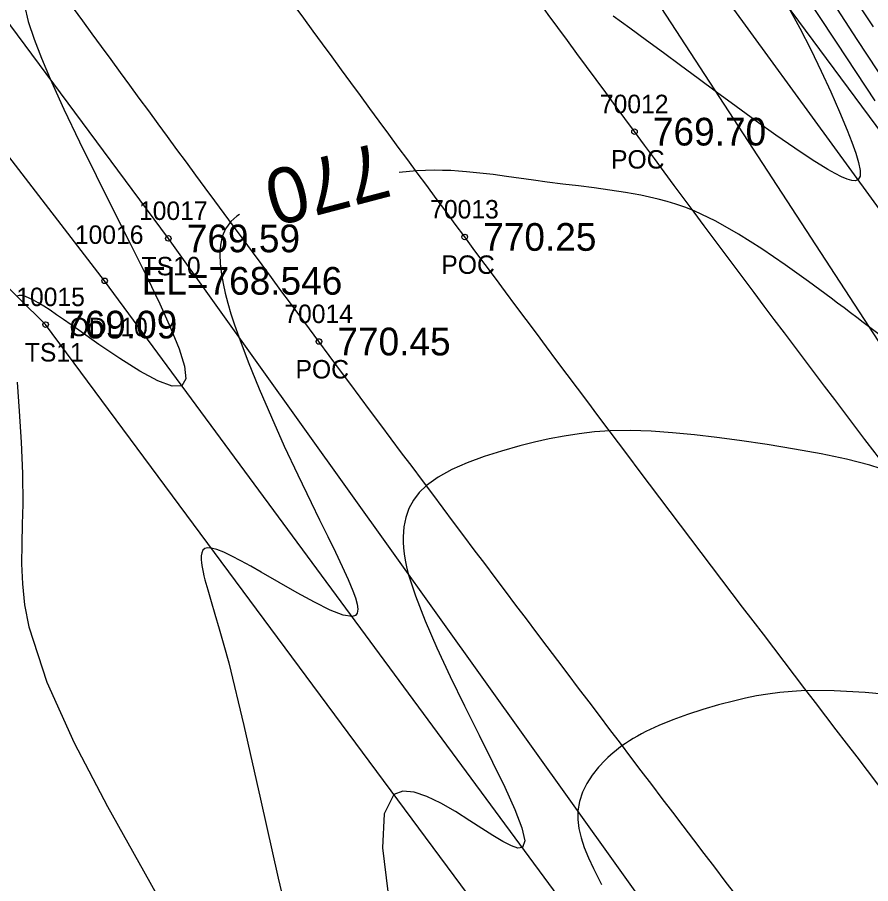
# Model space of a CAD drawing. Extents: x 1376587 to 1378239, y 1000335 to 1003031.
# Drawn here: x 1378071.24 to 1378117.47, y 1000446.97 to 1000493.88 of the extents above; entities that cross this region are included whole.
import ezdxf

# ---------------------------------------------------------------- set-up
doc = ezdxf.new("R2010")
doc.units = 0
for name, color, linetype in [('RD_DTM_BkLn1', 7, 'Continuous'), ('RD_DTM_BkLn2', 7, 'Continuous'), ('RD_DTM_BkLn_txCode', 7, 'Continuous'), ('RD_DTM_Major1', 7, 'Continuous'), ('RD_DTM_Major1_Lbl', 7, 'Continuous'), ('RD_DTM_Minor1', 7, 'Continuous'), ('RD_EX_H2O', 7, 'Continuous'), ('RD_EX_H2O_txCode', 7, 'Continuous'), ('RD_EX_Road', 7, 'Continuous'), ('RD_EX_Road_txCode', 7, 'Continuous'), ('RD_EX_TX_H2O_ELEV', 7, 'Continuous'), ('RD_EX_TX_Misc_ELEV', 7, 'Continuous'), ('RD_EX_TX_Road_ELEV', 7, 'Continuous'), ('RD_HC_Survey_ELEV', 7, 'Continuous'), ('RD_HC_Survey_txCode', 7, 'Continuous'), ('RD_SMD_Locator', 7, 'Continuous')]:
    doc.layers.add(name, color=color, linetype=linetype)

msp = doc.modelspace()

# ---------------------------------------------------------------- linework, layer by layer
at = {"layer": 'RD_DTM_BkLn1'}
msp.add_spline([(1378169.212, 1000387.103), (1378131.506, 1000434.744), (1378095.477, 1000481.988), (1378063.033, 1000526.867), (1378030.177, 1000574.233), (1377998.011, 1000622.539), (1377965.721, 1000673.201), (1377936, 1000721.493), (1377904.113, 1000773.429), (1377890.868, 1000795.129)], degree=3, dxfattribs=at)
at = {"layer": 'RD_DTM_BkLn2'}
for points in [[(1378190.398, 1000393.443), (1378169.827, 1000419.586), (1378140.073, 1000457.945), (1378106.638, 1000503.045), (1378080.309, 1000536.837), (1378054.858, 1000574.217), (1378031.288, 1000609.189), (1378023.609, 1000623.494), (1378023.602, 1000635.418), (1378048.247, 1000654.107), (1378063.88, 1000653.985)], [(1378152.795, 1000376.442), (1378153.623, 1000378.891), (1378133.341, 1000407.77), (1378106.208, 1000444.47), (1378079.422, 1000481.908), (1378052.603, 1000518.078), (1378027.38, 1000556.138), (1377999.887, 1000593.901), (1377975.443, 1000634.683), (1377966.188, 1000647.973)], [(1378152.458, 1000376.254), (1378150.255, 1000376.168), (1378128.245, 1000403.35), (1378101.014, 1000439.163), (1378072.773, 1000477.242), (1378039.24, 1000510.344), (1378015.855, 1000547.194), (1377989.301, 1000588.148), (1377962.727, 1000626.954), (1377952.76, 1000642.197)], [(1378184.932, 1000389.914), (1378162.528, 1000415.61), (1378132.296, 1000454.253), (1378102.474, 1000500.023), (1378076.88, 1000534.536), (1378051.356, 1000571.753), (1378025.282, 1000608.511), (1378019.607, 1000621.768)]]:
    msp.add_lwpolyline(points, dxfattribs=at)
at = {"layer": 'RD_DTM_Major1'}
for points in [[(1378113.469, 1000495.775), (1378115.635, 1000492.475), (1378117.687, 1000489.356)], [(1378118.366, 1000476.373), (1378117.414, 1000477.093), (1378117.064, 1000477.36), (1378116.716, 1000477.623), (1378116.371, 1000477.886), (1378116.025, 1000478.148), (1378115.677, 1000478.41), (1378115.326, 1000478.674), (1378114.099, 1000479.582), (1378112.838, 1000480.484), (1378111.566, 1000481.348), (1378110.304, 1000482.143), (1378109.076, 1000482.836), (1378107.904, 1000483.397), (1378107.405, 1000483.596), (1378106.917, 1000483.768), (1378106.438, 1000483.914), (1378105.964, 1000484.04), (1378105.492, 1000484.15), (1378105.017, 1000484.247), (1378104.183, 1000484.396), (1378103.338, 1000484.526), (1378102.486, 1000484.641), (1378101.633, 1000484.749), (1378100.784, 1000484.853), (1378099.945, 1000484.96), (1378099.198, 1000485.061), (1378097.734, 1000485.267), (1378097.011, 1000485.363), (1378096.291, 1000485.448), (1378095.573, 1000485.519), (1378095.148, 1000485.553), (1378094.719, 1000485.578), (1378094.28, 1000485.594), (1378093.826, 1000485.598), (1378093.353, 1000485.589), (1378092.857, 1000485.566), (1378091.924, 1000485.482)], [(1378083.274, 1000483.209), (1378083.124, 1000483.109), (1378082.803, 1000482.817), (1378082.526, 1000482.436), (1378082.343, 1000482.013), (1378082.241, 1000481.551), (1378082.209, 1000481.054), (1378082.235, 1000480.524), (1378082.306, 1000479.966), (1378082.395, 1000479.469), (1378082.509, 1000478.95), (1378082.649, 1000478.406), (1378082.816, 1000477.832), (1378083.011, 1000477.224), (1378083.234, 1000476.58), (1378083.744, 1000475.228), (1378084.34, 1000473.764), (1378085.001, 1000472.229), (1378085.704, 1000470.664), (1378086.428, 1000469.109), (1378087.15, 1000467.606), (1378087.614, 1000466.66), (1378088.057, 1000465.762), (1378088.469, 1000464.921), (1378088.84, 1000464.146), (1378089.159, 1000463.444), (1378089.415, 1000462.824), (1378089.554, 1000462.438), (1378089.646, 1000462.106), (1378089.684, 1000461.831), (1378089.659, 1000461.622), (1378089.561, 1000461.485), (1378089.381, 1000461.426), (1378088.886, 1000461.509), (1378088.188, 1000461.784), (1378087.341, 1000462.202), (1378086.401, 1000462.716), (1378085.42, 1000463.276), (1378084.453, 1000463.834), (1378083.887, 1000464.157), (1378083.356, 1000464.451), (1378082.867, 1000464.706), (1378082.431, 1000464.913), (1378082.055, 1000465.061), (1378081.748, 1000465.141), (1378081.549, 1000465.15), (1378081.4, 1000465.109), (1378081.295, 1000465.021), (1378081.23, 1000464.888), (1378081.199, 1000464.714), (1378081.199, 1000464.503), (1378081.212, 1000464.355), (1378081.234, 1000464.194), (1378081.265, 1000464.02), (1378081.304, 1000463.832), (1378081.352, 1000463.63), (1378081.407, 1000463.415), (1378081.557, 1000462.871), (1378081.74, 1000462.252), (1378081.949, 1000461.552), (1378082.181, 1000460.766), (1378082.43, 1000459.89), (1378082.693, 1000458.92), (1378083.518, 1000455.528), (1378084.414, 1000451.55), (1378085.377, 1000447.26), (1378086.407, 1000442.933)]]:
    msp.add_lwpolyline(points, dxfattribs=at)
at = {"layer": 'RD_DTM_Minor1'}
for points in [[(1378114.975, 1000495.373), (1378116.726, 1000492.684), (1378118.388, 1000490.136)], [(1378116.148, 1000495.586), (1378117.603, 1000493.361)], [(1378071.625, 1000494.519), (1378071.836, 1000493.652), (1378072.146, 1000492.7), (1378072.543, 1000491.664), (1378073.018, 1000490.545), (1378073.767, 1000488.901), (1378074.607, 1000487.146), (1378075.509, 1000485.317), (1378076.441, 1000483.454), (1378077.372, 1000481.596), (1378078.271, 1000479.783), (1378078.953, 1000478.373), (1378079.547, 1000477.069), (1378080.01, 1000475.923), (1378080.297, 1000474.984), (1378080.361, 1000474.304), (1378080.158, 1000473.934), (1378079.637, 1000473.909), (1378078.853, 1000474.198), (1378077.88, 1000474.722), (1378076.792, 1000475.404), (1378075.664, 1000476.168), (1378074.57, 1000476.937), (1378074.15, 1000477.234), (1378073.75, 1000477.515), (1378073.372, 1000477.778), (1378073.016, 1000478.019), (1378072.684, 1000478.234), (1378072.378, 1000478.422), (1378072.12, 1000478.567), (1378071.887, 1000478.681), (1378071.678, 1000478.763), (1378071.496, 1000478.809), (1378071.341, 1000478.817), (1378071.213, 1000478.782)], [(1378113.006, 1000494.456), (1378113.625, 1000493.299), (1378114.22, 1000492.13), (1378114.783, 1000490.969), (1378115.305, 1000489.84), (1378115.778, 1000488.765), (1378116.194, 1000487.768), (1378116.45, 1000487.113), (1378116.661, 1000486.524), (1378116.813, 1000486.013), (1378116.893, 1000485.595), (1378116.89, 1000485.284), (1378116.79, 1000485.092), (1378116.646, 1000485.033), (1378116.444, 1000485.043), (1378116.19, 1000485.116), (1378115.886, 1000485.245), (1378115.538, 1000485.423), (1378115.149, 1000485.644), (1378114.305, 1000486.167), (1378113.357, 1000486.796), (1378112.333, 1000487.504), (1378111.265, 1000488.264), (1378110.182, 1000489.05), (1378109.114, 1000489.832), (1378108.124, 1000490.561), (1378107.167, 1000491.267), (1378106.236, 1000491.954), (1378105.323, 1000492.626), (1378104.419, 1000493.289), (1378103.517, 1000493.946)], [(1378071.227, 1000474.126), (1378071.35, 1000472.545), (1378071.455, 1000470.88), (1378071.523, 1000469.185), (1378071.536, 1000467.514), (1378071.511, 1000466.43), (1378071.481, 1000465.361), (1378071.473, 1000464.29), (1378071.516, 1000463.196), (1378071.637, 1000462.061), (1378071.864, 1000460.866), (1378072.838, 1000457.872), (1378074.32, 1000454.592), (1378076.126, 1000451.148), (1378078.069, 1000447.666), (1378079.964, 1000444.269)], [(1378118.54, 1000469.274), (1378117.427, 1000469.632), (1378116.165, 1000469.954), (1378114.792, 1000470.243), (1378113.344, 1000470.504), (1378111.858, 1000470.74), (1378110.368, 1000470.956), (1378109.131, 1000471.123), (1378107.92, 1000471.27), (1378106.736, 1000471.388), (1378105.581, 1000471.469), (1378104.456, 1000471.504), (1378103.362, 1000471.485), (1378102.51, 1000471.426), (1378101.677, 1000471.331), (1378100.858, 1000471.204), (1378100.05, 1000471.048), (1378099.251, 1000470.869), (1378098.456, 1000470.668), (1378097.476, 1000470.395), (1378096.522, 1000470.093), (1378095.615, 1000469.76), (1378094.78, 1000469.391), (1378094.038, 1000468.983), (1378093.413, 1000468.534), (1378093.013, 1000468.146), (1378092.695, 1000467.729), (1378092.454, 1000467.282), (1378092.285, 1000466.804), (1378092.182, 1000466.294), (1378092.141, 1000465.751), (1378092.142, 1000465.454), (1378092.16, 1000465.145), (1378092.195, 1000464.822), (1378092.25, 1000464.482), (1378092.324, 1000464.123), (1378092.42, 1000463.742), (1378092.802, 1000462.548), (1378093.33, 1000461.199), (1378093.972, 1000459.733), (1378094.695, 1000458.189), (1378095.467, 1000456.603), (1378096.257, 1000455.013), (1378096.985, 1000453.552), (1378097.648, 1000452.184), (1378098.194, 1000450.974), (1378098.57, 1000449.984), (1378098.725, 1000449.278), (1378098.605, 1000448.919), (1378098.362, 1000448.894), (1378098.002, 1000449.013), (1378097.542, 1000449.249), (1378097.002, 1000449.573), (1378096.402, 1000449.958), (1378095.759, 1000450.376), (1378094.975, 1000450.87), (1378094.189, 1000451.324), (1378093.433, 1000451.691), (1378092.736, 1000451.924), (1378092.129, 1000451.975), (1378091.643, 1000451.798), (1378091.107, 1000450.745), (1378091.03, 1000448.913), (1378091.314, 1000446.536)], [(1378118.92, 1000457.164), (1378117.16, 1000457.326), (1378115.482, 1000457.417), (1378113.941, 1000457.419), (1378113.221, 1000457.381), (1378112.544, 1000457.318), (1378111.902, 1000457.234), (1378111.287, 1000457.13), (1378110.691, 1000457.009), (1378110.108, 1000456.875), (1378109.231, 1000456.651), (1378108.374, 1000456.402), (1378107.543, 1000456.132), (1378106.746, 1000455.84), (1378105.992, 1000455.529), (1378105.289, 1000455.199), (1378105.056, 1000455.079), (1378104.829, 1000454.956), (1378104.609, 1000454.83), (1378104.395, 1000454.699), (1378104.187, 1000454.563), (1378103.984, 1000454.422), (1378103.826, 1000454.305), (1378103.672, 1000454.185), (1378103.521, 1000454.06), (1378103.373, 1000453.931), (1378103.227, 1000453.798), (1378103.085, 1000453.661), (1378102.717, 1000453.267), (1378102.382, 1000452.844), (1378102.092, 1000452.393), (1378101.858, 1000451.918), (1378101.692, 1000451.42), (1378101.606, 1000450.902), (1378101.602, 1000450.439), (1378101.661, 1000449.959), (1378101.78, 1000449.457), (1378101.953, 1000448.93), (1378102.176, 1000448.373), (1378102.444, 1000447.783), (1378102.879, 1000446.917)]]:
    msp.add_lwpolyline(points, dxfattribs=at)
at = {"layer": 'RD_EX_H2O'}
for points in [[(1378150.92, 1000378.554), (1378129.931, 1000405.361), (1378103.429, 1000442.377), (1378075.971, 1000479.612), (1378048.045, 1000515.879), (1378023.997, 1000553.212), (1377996.392, 1000591.758), (1377970.527, 1000631.657), (1377963.482, 1000646.08)], [(1378187.963, 1000391.619), (1378166.952, 1000418.069), (1378136.831, 1000457.58), (1378104.578, 1000501.856), (1378079.015, 1000536.042), (1378053.898, 1000573.861), (1378029.308, 1000608.167), (1378022.926, 1000618.73)]]:
    msp.add_lwpolyline(points, dxfattribs=at)
at = {"layer": 'RD_EX_Road'}
for points in [[(1378177.15, 1000392.854), (1378139.733, 1000441.521), (1378104.671, 1000487.69), (1378071.786, 1000533.085), (1378038.454, 1000579.804), (1378007.554, 1000627.96), (1377974.27, 1000678.859), (1377944.465, 1000727.117), (1377913.028, 1000778.581), (1377899.668, 1000800.294)], [(1378161.362, 1000381.162), (1378123.914, 1000428.538), (1378087.578, 1000476.324), (1378055.075, 1000520.944), (1378021.673, 1000568.713), (1377989.952, 1000617.081), (1377957.327, 1000668.378), (1377927.534, 1000716.552), (1377895.409, 1000768.824), (1377883.752, 1000788.501)]]:
    msp.add_spline(points, degree=3, dxfattribs=at)
at = {"layer": 'RD_SMD_Locator'}
for centre in [(1378104.671, 1000487.69), (1378079.422, 1000481.908), (1378095.477, 1000481.988), (1378075.971, 1000479.612), (1378072.773, 1000477.242), (1378087.578, 1000476.324)]:
    msp.add_circle(centre, 0.15, dxfattribs=at)

# ---------------------------------------------------------------- texts
at = {"layer": 'RD_DTM_BkLn_txCode'}
for s, p in [('10017', (1378077.831, 1000482.908)), ('TS10', (1378077.973, 1000479.908)), ('10015', (1378071.182, 1000478.242)), ('TS11', (1378071.647, 1000475.242))]:
    msp.add_text(s, height=1, dxfattribs=at).set_placement(p)
at = {"layer": 'RD_DTM_Major1_Lbl'}
msp.add_text('770', height=3, rotation=194.7218, dxfattribs=at).set_placement((1378090.884, 1000487.144))
at = {"layer": 'RD_EX_H2O_txCode'}
for s, p in [('10016', (1378074.357, 1000481.612)), ('ODL10', (1378074.073, 1000476.612))]:
    msp.add_text(s, height=1, dxfattribs=at).set_placement(p)
at = {"layer": 'RD_EX_Road_txCode'}
for s, p in [('70012', (1378102.797, 1000488.69)), ('POC', (1378103.403, 1000485.69)), ('70014', (1378085.704, 1000477.324)), ('POC', (1378086.31, 1000474.324))]:
    msp.add_text(s, height=1, dxfattribs=at).set_placement(p)
at = {"layer": 'RD_EX_TX_H2O_ELEV'}
msp.add_text('EL=768.546', height=1.5, dxfattribs=at).set_placement((1378077.971, 1000478.862))
at = {"layer": 'RD_EX_TX_Misc_ELEV'}
for s, p in [('769.59', (1378080.422, 1000481.158)), ('769.09', (1378073.773, 1000476.492))]:
    msp.add_text(s, height=1.5, dxfattribs=at).set_placement(p)
at = {"layer": 'RD_EX_TX_Road_ELEV'}
for s, p in [('769.70', (1378105.671, 1000486.94)), ('770.45', (1378088.578, 1000475.574))]:
    msp.add_text(s, height=1.5, dxfattribs=at).set_placement(p)
at = {"layer": 'RD_HC_Survey_ELEV'}
msp.add_text('770.25', height=1.5, dxfattribs=at).set_placement((1378096.477, 1000481.238))
at = {"layer": 'RD_HC_Survey_txCode'}
for s, p in [('70013', (1378093.603, 1000482.988)), ('POC', (1378094.209, 1000479.988))]:
    msp.add_text(s, height=1, dxfattribs=at).set_placement(p)

doc.saveas('drawing.dxf')
